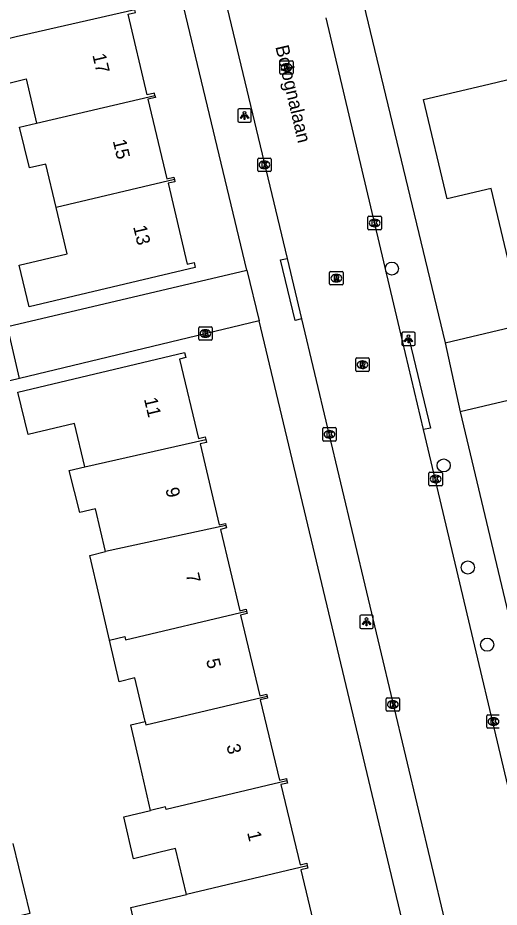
# Model space of a CAD drawing. Extents: x 162082 to 163393, y 388091 to 388632.
# Drawn here: x 163032.6 to 163068.5, y 388126.3 to 388192.6 of the extents above; entities that cross this region are included whole.
import ezdxf

# ---------------------------------------------------------------- set-up
doc = ezdxf.new("R2010")
doc.units = 0
for name, color, linetype in [('IMGEO_Boom', 7, 'Continuous'), ('IMGEO_Kolk', 7, 'Continuous'), ('IMGEO_Lichtpunt', 7, 'Continuous'), ('IMGEO_Openbare_ruimte_label', 7, 'Continuous'), ('IMGEO_Pand', 7, 'Continuous'), ('IMGEO_Pand_nummerreeks', 7, 'Continuous'), ('IMGEO_Rijbaan_lokaal_open', 7, 'Continuous'), ('IMGEO_Rioolput', 7, 'Continuous'), ('IMGEO_Voetpad_open', 7, 'Continuous')]:
    doc.layers.add(name, color=color, linetype=linetype)

msp = doc.modelspace()

# ---------------------------------------------------------------- linework, layer by layer
at = {"layer": 'IMGEO_Boom'}
for centre in [(163060.469, 388173.89), (163064.323, 388159.235), (163066.121, 388151.629), (163067.559, 388145.881)]:
    msp.add_circle(centre, 0.489, dxfattribs=at)
at = {"layer": 'IMGEO_Kolk'}
for p, q in [((163050.479, 388181.192), (163050.479, 388182.044)), ((163050.554, 388182.118), (163051.406, 388182.118)), ((163051.48, 388182.044), (163051.48, 388181.192)), ((163050.967, 388181.898), (163050.992, 388181.898)), ((163051.406, 388181.118), (163050.554, 388181.118)), ((163050.99, 388181.338), (163050.965, 388181.338)), ((163058.684, 388176.86), (163058.684, 388177.712)), ((163058.759, 388177.786), (163059.611, 388177.786)), ((163059.172, 388177.566), (163059.197, 388177.566)), ((163059.685, 388177.712), (163059.685, 388176.86)), ((163059.611, 388176.786), (163058.759, 388176.786)), ((163059.195, 388177.006), (163059.17, 388177.006)), ((163046.087, 388168.628), (163046.087, 388169.48)), ((163046.162, 388169.554), (163047.014, 388169.554)), ((163047.088, 388169.48), (163047.088, 388168.628)), ((163046.575, 388169.334), (163046.6, 388169.334)), ((163047.014, 388168.554), (163046.162, 388168.554)), ((163046.598, 388168.774), (163046.573, 388168.774)), ((163055.319, 388161.121), (163055.319, 388161.973)), ((163055.394, 388162.047), (163056.246, 388162.047)), ((163055.807, 388161.827), (163055.832, 388161.827)), ((163056.32, 388161.973), (163056.32, 388161.121)), ((163056.246, 388161.047), (163055.394, 388161.047)), ((163055.83, 388161.267), (163055.805, 388161.267)), ((163063.226, 388157.793), (163063.226, 388158.645)), ((163063.301, 388158.719), (163064.153, 388158.719)), ((163063.714, 388158.499), (163063.739, 388158.499)), ((163064.227, 388158.645), (163064.227, 388157.793)), ((163064.153, 388157.719), (163063.301, 388157.719)), ((163063.737, 388157.939), (163063.712, 388157.939)), ((163060.04, 388141.007), (163060.04, 388141.859)), ((163060.115, 388141.933), (163060.967, 388141.933)), ((163060.528, 388141.713), (163060.553, 388141.713)), ((163061.041, 388141.859), (163061.041, 388141.007)), ((163060.551, 388141.153), (163060.526, 388141.153)), ((163060.967, 388140.933), (163060.115, 388140.933)), ((163067.529, 388139.732), (163067.529, 388140.584)), ((163067.604, 388140.658), (163068.456, 388140.658)), ((163068.017, 388140.438), (163068.042, 388140.438)), ((163068.456, 388139.658), (163067.604, 388139.658)), ((163068.04, 388139.878), (163068.015, 388139.878))]:
    msp.add_line(p, q, dxfattribs=at)
for points in [[(163050.479, 388181.192), (163050.479, 388182.044)], [(163050.554, 388182.118), (163051.406, 388182.118)], [(163051.48, 388182.044), (163051.48, 388181.192)], [(163050.8, 388181.818), (163050.923, 388181.818), (163050.923, 388181.667), (163051.053, 388181.818), (163051.217, 388181.818), (163051.071, 388181.667), (163051.224, 388181.418), (163051.072, 388181.418), (163050.987, 388181.582), (163050.923, 388181.515), (163050.923, 388181.418), (163050.8, 388181.418), (163050.8, 388181.818)], [(163051.406, 388181.118), (163050.554, 388181.118)], [(163058.684, 388176.86), (163058.684, 388177.712)], [(163058.759, 388177.786), (163059.611, 388177.786)], [(163059.005, 388177.486), (163059.128, 388177.486), (163059.128, 388177.335), (163059.258, 388177.486), (163059.422, 388177.486), (163059.276, 388177.335), (163059.429, 388177.086), (163059.277, 388177.086), (163059.192, 388177.25), (163059.128, 388177.183), (163059.128, 388177.086), (163059.005, 388177.086), (163059.005, 388177.486)], [(163059.685, 388177.712), (163059.685, 388176.86)], [(163059.611, 388176.786), (163058.759, 388176.786)], [(163046.087, 388168.628), (163046.087, 388169.48)], [(163046.162, 388169.554), (163047.014, 388169.554)], [(163047.088, 388169.48), (163047.088, 388168.628)], [(163046.408, 388169.254), (163046.531, 388169.254), (163046.531, 388169.103), (163046.661, 388169.254), (163046.825, 388169.254), (163046.679, 388169.103), (163046.832, 388168.854), (163046.68, 388168.854), (163046.595, 388169.018), (163046.531, 388168.951), (163046.531, 388168.854), (163046.408, 388168.854), (163046.408, 388169.254)], [(163047.014, 388168.554), (163046.162, 388168.554)], [(163055.319, 388161.121), (163055.319, 388161.973)], [(163055.394, 388162.047), (163056.246, 388162.047)], [(163055.64, 388161.747), (163055.763, 388161.747), (163055.763, 388161.596), (163055.893, 388161.747), (163056.057, 388161.747), (163055.911, 388161.596), (163056.064, 388161.347), (163055.912, 388161.347), (163055.827, 388161.511), (163055.763, 388161.444), (163055.763, 388161.347), (163055.64, 388161.347), (163055.64, 388161.747)], [(163056.32, 388161.973), (163056.32, 388161.121)], [(163056.246, 388161.047), (163055.394, 388161.047)], [(163063.226, 388157.793), (163063.226, 388158.645)], [(163063.301, 388158.719), (163064.153, 388158.719)], [(163063.547, 388158.419), (163063.67, 388158.419), (163063.67, 388158.268), (163063.8, 388158.419), (163063.964, 388158.419), (163063.818, 388158.268), (163063.971, 388158.019), (163063.819, 388158.019), (163063.734, 388158.183), (163063.67, 388158.116), (163063.67, 388158.019), (163063.547, 388158.019), (163063.547, 388158.419)], [(163064.227, 388158.645), (163064.227, 388157.793)], [(163064.153, 388157.719), (163063.301, 388157.719)], [(163060.04, 388141.007), (163060.04, 388141.859)], [(163060.115, 388141.933), (163060.967, 388141.933)], [(163061.041, 388141.859), (163061.041, 388141.007)], [(163060.361, 388141.633), (163060.484, 388141.633), (163060.484, 388141.482), (163060.614, 388141.633), (163060.778, 388141.633), (163060.632, 388141.482), (163060.785, 388141.233), (163060.633, 388141.233), (163060.548, 388141.397), (163060.484, 388141.33), (163060.484, 388141.233), (163060.361, 388141.233), (163060.361, 388141.633)], [(163060.967, 388140.933), (163060.115, 388140.933)], [(163067.529, 388139.732), (163067.529, 388140.584)], [(163067.604, 388140.658), (163068.456, 388140.658)], [(163067.85, 388140.358), (163067.973, 388140.358), (163067.973, 388140.207), (163068.103, 388140.358), (163068.267, 388140.358), (163068.121, 388140.207), (163068.274, 388139.958), (163068.122, 388139.958), (163068.037, 388140.122), (163067.973, 388140.055), (163067.973, 388139.958), (163067.85, 388139.958), (163067.85, 388140.358)], [(163068.456, 388139.658), (163067.604, 388139.658)]]:
    msp.add_lwpolyline(points, dxfattribs=at)
for centre, start, end in [((163050.556, 388182.042), 91.55205, 178.44795), ((163050.556, 388182.042), 91.55205, 178.44795), ((163051.404, 388182.042), 1.55205, 88.44795), ((163051.404, 388182.042), 1.55205, 88.44795), ((163050.556, 388181.194), 181.55205, 268.44795), ((163050.556, 388181.194), 181.55205, 268.44795), ((163051.404, 388181.194), 271.55205, 358.44795), ((163051.404, 388181.194), 271.55205, 358.44795), ((163058.761, 388177.71), 91.55205, 178.44795), ((163058.761, 388177.71), 91.55205, 178.44795), ((163059.609, 388177.71), 1.55205, 88.44795), ((163059.609, 388177.71), 1.55205, 88.44795), ((163058.761, 388176.862), 181.55205, 268.44795), ((163058.761, 388176.862), 181.55205, 268.44795), ((163059.609, 388176.862), 271.55205, 358.44795), ((163059.609, 388176.862), 271.55205, 358.44795), ((163046.164, 388169.478), 91.55205, 178.44795), ((163046.164, 388169.478), 91.55205, 178.44795), ((163047.012, 388169.478), 1.55205, 88.44795), ((163047.012, 388169.478), 1.55205, 88.44795), ((163046.164, 388168.63), 181.55205, 268.44795), ((163046.164, 388168.63), 181.55205, 268.44795), ((163047.012, 388168.63), 271.55205, 358.44795), ((163047.012, 388168.63), 271.55205, 358.44795), ((163055.396, 388161.971), 91.55205, 178.44795), ((163055.396, 388161.971), 91.55205, 178.44795), ((163056.244, 388161.971), 1.55205, 88.44795), ((163056.244, 388161.971), 1.55205, 88.44795), ((163055.396, 388161.123), 181.55205, 268.44795), ((163055.396, 388161.123), 181.55205, 268.44795), ((163056.244, 388161.123), 271.55205, 358.44795), ((163056.244, 388161.123), 271.55205, 358.44795), ((163063.303, 388158.643), 91.55205, 178.44795), ((163063.303, 388158.643), 91.55205, 178.44795), ((163064.151, 388158.643), 1.55205, 88.44795), ((163064.151, 388158.643), 1.55205, 88.44795), ((163063.303, 388157.795), 181.55205, 268.44795), ((163063.303, 388157.795), 181.55205, 268.44795), ((163064.151, 388157.795), 271.55205, 358.44795), ((163064.151, 388157.795), 271.55205, 358.44795), ((163060.117, 388141.857), 91.55205, 178.44795), ((163060.117, 388141.857), 91.55205, 178.44795), ((163060.965, 388141.857), 1.55205, 88.44795), ((163060.965, 388141.857), 1.55205, 88.44795), ((163060.117, 388141.009), 181.55205, 268.44795), ((163060.117, 388141.009), 181.55205, 268.44795), ((163060.965, 388141.009), 271.55205, 358.44795), ((163060.965, 388141.009), 271.55205, 358.44795), ((163067.606, 388140.582), 91.55205, 178.44795), ((163067.606, 388140.582), 91.55205, 178.44795), ((163067.606, 388139.734), 181.55205, 268.44795), ((163067.606, 388139.734), 181.55205, 268.44795)]:
    msp.add_arc(centre, 0.0765, start, end, dxfattribs=at)
for centre, major_axis, ratio, start_param, end_param in [((163050.966, 388181.618), (-0.387, 0.002), 0.722429, 4.712389, 7.853982), ((163050.991, 388181.618), (-0.39, 0.002), 0.717154, 1.570796, 4.712389), ((163059.171, 388177.286), (-0.387, 0.002), 0.722429, 4.712389, 7.853982), ((163059.196, 388177.286), (-0.39, 0.002), 0.717154, 1.570796, 4.712389), ((163046.574, 388169.054), (-0.387, 0.002), 0.722429, 4.712389, 7.853982), ((163046.599, 388169.054), (-0.39, 0.002), 0.717154, 1.570796, 4.712389), ((163055.806, 388161.547), (-0.387, 0.002), 0.722429, 4.712389, 7.853982), ((163055.831, 388161.547), (-0.39, 0.002), 0.717154, 1.570796, 4.712389), ((163063.713, 388158.219), (-0.387, 0.002), 0.722429, 4.712389, 7.853982), ((163063.738, 388158.219), (-0.39, 0.002), 0.717154, 1.570796, 4.712389), ((163060.527, 388141.433), (-0.387, 0.002), 0.722429, 4.712389, 7.853982), ((163060.552, 388141.433), (-0.39, 0.002), 0.717154, 1.570796, 4.712389), ((163068.016, 388140.158), (-0.387, 0.002), 0.722429, 4.712389, 7.853982), ((163068.041, 388140.158), (-0.39, 0.002), 0.717154, 1.570796, 4.712389)]:
    msp.add_ellipse(centre, major_axis=major_axis, ratio=ratio, start_param=start_param, end_param=end_param, dxfattribs=at)
at = {"layer": 'IMGEO_Lichtpunt'}
for p, q in [((163049.002, 388185.695), (163049.002, 388184.888)), ((163049.002, 388185.695), (163049.002, 388184.888)), ((163049.904, 388185.79), (163049.096, 388185.79)), ((163049.904, 388185.79), (163049.096, 388185.79)), ((163049.998, 388184.888), (163049.998, 388185.695)), ((163049.998, 388184.888), (163049.998, 388185.695)), ((163049.096, 388184.794), (163049.904, 388184.794)), ((163049.096, 388184.794), (163049.904, 388184.794)), ((163061.196, 388169.059), (163061.196, 388168.252)), ((163061.196, 388169.059), (163061.196, 388168.252)), ((163062.098, 388169.154), (163061.29, 388169.154)), ((163062.098, 388169.154), (163061.29, 388169.154)), ((163062.192, 388168.252), (163062.192, 388169.059)), ((163062.192, 388168.252), (163062.192, 388169.059)), ((163061.29, 388168.158), (163062.098, 388168.158)), ((163061.29, 388168.158), (163062.098, 388168.158)), ((163058.086, 388147.998), (163058.086, 388147.191)), ((163058.086, 388147.998), (163058.086, 388147.191)), ((163058.988, 388148.093), (163058.18, 388148.093)), ((163058.988, 388148.093), (163058.18, 388148.093)), ((163059.082, 388147.191), (163059.082, 388147.998)), ((163059.082, 388147.191), (163059.082, 388147.998)), ((163058.18, 388147.097), (163058.988, 388147.097)), ((163058.18, 388147.097), (163058.988, 388147.097))]:
    msp.add_line(p, q, dxfattribs=at)
for points in [[(163049.376, 388185.359), (163049.415, 388185.331), (163049.227, 388185.069), (163049.189, 388185.096), (163049.376, 388185.359)], [(163049.588, 388185.331), (163049.626, 388185.358), (163049.813, 388185.096), (163049.774, 388185.068), (163049.588, 388185.331)], [(163049.478, 388185.311), (163049.525, 388185.311), (163049.525, 388184.989), (163049.478, 388184.989), (163049.478, 388185.311)], [(163061.57, 388168.723), (163061.609, 388168.695), (163061.421, 388168.433), (163061.383, 388168.46), (163061.57, 388168.723)], [(163061.672, 388168.675), (163061.719, 388168.675), (163061.719, 388168.353), (163061.672, 388168.353), (163061.672, 388168.675)], [(163061.782, 388168.695), (163061.82, 388168.722), (163062.007, 388168.46), (163061.968, 388168.432), (163061.782, 388168.695)], [(163058.46, 388147.662), (163058.499, 388147.634), (163058.311, 388147.372), (163058.273, 388147.399), (163058.46, 388147.662)], [(163058.562, 388147.614), (163058.609, 388147.614), (163058.609, 388147.292), (163058.562, 388147.292), (163058.562, 388147.614)], [(163058.672, 388147.634), (163058.71, 388147.661), (163058.897, 388147.399), (163058.858, 388147.371), (163058.672, 388147.634)]]:
    msp.add_lwpolyline(points, dxfattribs=at)
for centre in [(163049.501, 388185.493), (163061.695, 388168.857), (163058.585, 388147.796)]:
    msp.add_circle(centre, 0.0994, dxfattribs=at)
for centre, start, end in [((163049.096, 388185.695), 90, 180), ((163049.096, 388185.695), 90, 180), ((163049.904, 388185.695), 0, 90), ((163049.904, 388185.695), 0, 90), ((163049.096, 388184.888), 180, 270), ((163049.096, 388184.888), 180, 270), ((163049.904, 388184.888), 270, 0), ((163049.904, 388184.888), 270, 360), ((163061.29, 388169.059), 90, 180), ((163061.29, 388169.059), 90, 180), ((163062.098, 388169.059), 0, 90), ((163062.098, 388169.059), 0, 90), ((163061.29, 388168.252), 180, 270), ((163061.29, 388168.252), 180, 270), ((163062.098, 388168.252), 270, 0), ((163062.098, 388168.252), 270, 360), ((163058.18, 388147.998), 90, 180), ((163058.18, 388147.998), 90, 180), ((163058.988, 388147.998), 0, 90), ((163058.988, 388147.998), 0, 90), ((163058.18, 388147.191), 180, 270), ((163058.18, 388147.191), 180, 270), ((163058.988, 388147.191), 270, 0), ((163058.988, 388147.191), 270, 360)]:
    msp.add_arc(centre, 0.0946, start, end, dxfattribs=at)
at = {"layer": 'IMGEO_Pand'}
for points in [[(163041.343, 388193.158), (163032.502, 388191.148)], [(163042.83, 388186.792), (163042.792, 388186.951), (163042.255, 388186.824), (163040.83, 388192.842), (163041.387, 388192.973), (163041.343, 388193.158)], [(163032.502, 388191.148), (163031.205, 388190.84), (163031.965, 388187.705), (163033.24, 388188.014), (163034.021, 388184.73)], [(163079.031, 388178.605), (163075.244, 388177.707), (163075.211, 388177.699), (163073.498, 388177.292), (163073.86, 388175.766), (163069.102, 388174.637), (163067.862, 388179.862), (163064.585, 388179.084), (163062.831, 388186.479), (163067.696, 388187.634), (163069.642, 388188.096), (163070.269, 388185.459), (163073.242, 388186.164), (163073.452, 388185.277), (163077.223, 388186.172)], [(163034.021, 388184.73), (163042.83, 388186.792)], [(163042.83, 388186.792), (163042.867, 388186.634), (163042.304, 388186.501), (163043.707, 388180.577), (163044.235, 388180.702), (163044.275, 388180.53)], [(163035.476, 388178.438), (163034.709, 388181.677), (163033.479, 388181.386), (163032.758, 388184.431), (163034.021, 388184.73)], [(163044.275, 388180.53), (163044.315, 388180.362), (163043.81, 388180.242), (163045.235, 388174.223), (163045.748, 388174.344), (163045.835, 388173.977), (163033.467, 388171.048), (163032.734, 388174.14), (163036.294, 388174.983), (163035.476, 388178.438)], [(163044.275, 388180.53), (163035.476, 388178.438)], [(163037.614, 388159.12), (163036.847, 388162.348), (163033.382, 388161.526), (163032.632, 388164.686), (163045.036, 388167.631), (163045.123, 388167.265), (163044.668, 388167.157), (163046.071, 388161.245), (163046.564, 388161.362), (163046.614, 388161.152)], [(163037.614, 388159.12), (163046.614, 388161.152)], [(163046.614, 388161.152), (163046.663, 388160.944), (163046.184, 388160.83), (163047.614, 388154.807), (163048.076, 388154.916), (163048.116, 388154.748)], [(163039.151, 388152.811), (163038.396, 388155.994), (163037.235, 388155.718), (163036.432, 388158.846), (163037.614, 388159.12)], [(163048.116, 388154.748), (163039.151, 388152.811)], [(163048.116, 388154.748), (163048.156, 388154.578), (163047.71, 388154.473), (163049.149, 388148.413), (163049.615, 388148.524), (163049.652, 388148.368)], [(163039.442, 388146.222), (163038.702, 388149.449), (163037.971, 388152.531), (163039.151, 388152.811)], [(163039.442, 388146.222), (163040.579, 388146.491), (163040.644, 388146.234), (163049.652, 388148.368)], [(163049.652, 388148.368), (163049.69, 388148.209), (163049.199, 388148.092), (163050.627, 388142.077), (163051.143, 388142.2), (163051.177, 388142.055)], [(163042.1, 388140.16), (163041.33, 388143.403), (163040.176, 388143.129), (163039.442, 388146.222)], [(163042.1, 388140.16), (163042.163, 388139.913), (163051.177, 388142.055)], [(163051.177, 388142.055), (163051.211, 388141.911), (163050.67, 388141.782), (163052.093, 388135.787), (163052.616, 388135.911), (163052.656, 388135.742)], [(163042.493, 388133.537), (163041.755, 388136.817), (163041.023, 388139.904), (163042.1, 388140.16)], [(163052.656, 388135.742), (163043.674, 388133.607), (163043.625, 388133.806), (163042.493, 388133.537)], [(163052.656, 388135.742), (163052.696, 388135.576), (163052.211, 388135.461), (163053.63, 388129.485), (163054.131, 388129.604), (163054.173, 388129.425)], [(163045.171, 388127.291), (163044.362, 388130.701), (163043.23, 388130.432), (163041.241, 388129.94), (163040.507, 388133.065), (163042.493, 388133.537)], [(163032.254, 388131.088), (163033.511, 388125.868), (163031.565, 388125.399)], [(163054.173, 388129.425), (163045.171, 388127.291)], [(163054.173, 388129.425), (163054.216, 388129.246), (163053.687, 388129.12), (163055.095, 388123.189), (163055.55, 388123.297), (163055.642, 388122.908), (163050.049, 388121.58), (163050.151, 388121.152), (163049.422, 388119.994), (163049.987, 388117.618)], [(163042.915, 388115.935), (163042.483, 388117.749), (163042.552, 388117.765), (163042.015, 388120.018), (163043.17, 388120.293), (163042.493, 388123.143), (163041.816, 388122.982), (163041.026, 388126.308), (163045.171, 388127.291)]]:
    msp.add_lwpolyline(points, dxfattribs=at)
at = {"layer": 'IMGEO_Rijbaan_lokaal_open'}
for points in [[(163040.03, 388227.39), (163052.663, 388174.652)], [(163061.265, 388168.514), (163055.571, 388192.572)], [(163052.663, 388174.652), (163053.751, 388170.144)], [(163031.845, 388169.577), (163049.671, 388173.781)], [(163049.671, 388173.781), (163050.593, 388170.008)], [(163053.751, 388170.144), (163065.358, 388121.308)], [(163032.757, 388165.711), (163031.845, 388169.577)], [(163050.593, 388170.008), (163032.757, 388165.711)], [(163062.831, 388161.898), (163061.265, 388168.514)], [(163032.757, 388165.711), (163030.045, 388165.058)], [(163074.216, 388113.79), (163072.028, 388123.037), (163062.831, 388161.898)]]:
    msp.add_lwpolyline(points, dxfattribs=at)
at = {"layer": 'IMGEO_Rioolput'}
for p, q in [((163052.202, 388189.372), (163053.054, 388189.372)), ((163052.127, 388188.446), (163052.127, 388189.298)), ((163052.615, 388189.152), (163052.64, 388189.152)), ((163053.128, 388189.298), (163053.128, 388188.446)), ((163053.054, 388188.372), (163052.202, 388188.372)), ((163052.638, 388188.592), (163052.613, 388188.592)), ((163055.833, 388172.754), (163055.833, 388173.606)), ((163055.908, 388173.68), (163056.76, 388173.68)), ((163056.321, 388173.46), (163056.346, 388173.46)), ((163056.834, 388173.606), (163056.834, 388172.754)), ((163056.344, 388172.9), (163056.319, 388172.9)), ((163056.76, 388172.68), (163055.908, 388172.68)), ((163057.775, 388166.307), (163057.775, 388167.159)), ((163057.85, 388167.233), (163058.702, 388167.233)), ((163058.263, 388167.013), (163058.288, 388167.013)), ((163058.776, 388167.159), (163058.776, 388166.307)), ((163058.702, 388166.233), (163057.85, 388166.233)), ((163058.286, 388166.453), (163058.261, 388166.453))]:
    msp.add_line(p, q, dxfattribs=at)
for points in [[(163052.202, 388189.372), (163053.054, 388189.372)], [(163052.127, 388188.446), (163052.127, 388189.298)], [(163052.716, 388189.07), (163052.464, 388189.072), (163052.464, 388188.672)], [(163052.464, 388188.672), (163052.588, 388188.672), (163052.588, 388188.834), (163052.599, 388188.834)], [(163052.642, 388188.991), (163052.588, 388188.991), (163052.588, 388188.91)], [(163052.588, 388188.91), (163052.64, 388188.91)], [(163052.646, 388188.805), (163052.717, 388188.672), (163052.857, 388188.672), (163052.792, 388188.798)], [(163053.128, 388189.298), (163053.128, 388188.446)], [(163053.054, 388188.372), (163052.202, 388188.372)], [(163055.833, 388172.754), (163055.833, 388173.606)], [(163055.908, 388173.68), (163056.76, 388173.68)], [(163056.834, 388173.606), (163056.834, 388172.754)], [(163056.422, 388173.378), (163056.17, 388173.38), (163056.17, 388172.98)], [(163056.17, 388172.98), (163056.294, 388172.98), (163056.294, 388173.142), (163056.305, 388173.142)], [(163056.348, 388173.299), (163056.294, 388173.299), (163056.294, 388173.218)], [(163056.294, 388173.218), (163056.346, 388173.218)], [(163056.352, 388173.113), (163056.423, 388172.98), (163056.563, 388172.98), (163056.498, 388173.106)], [(163056.76, 388172.68), (163055.908, 388172.68)], [(163057.775, 388166.307), (163057.775, 388167.159)], [(163057.85, 388167.233), (163058.702, 388167.233)], [(163058.364, 388166.931), (163058.112, 388166.933), (163058.112, 388166.533)], [(163058.29, 388166.852), (163058.236, 388166.852), (163058.236, 388166.771)], [(163058.776, 388167.159), (163058.776, 388166.307)], [(163058.702, 388166.233), (163057.85, 388166.233)], [(163058.112, 388166.533), (163058.236, 388166.533), (163058.236, 388166.695), (163058.247, 388166.695)], [(163058.236, 388166.771), (163058.288, 388166.771)], [(163058.294, 388166.666), (163058.365, 388166.533), (163058.505, 388166.533), (163058.44, 388166.659)]]:
    msp.add_lwpolyline(points, dxfattribs=at)
for centre, radius, start, end in [((163052.204, 388189.296), 0.0765, 91.55205, 178.44795), ((163052.204, 388189.296), 0.0765, 91.55205, 178.44795), ((163053.052, 388189.296), 0.0765, 1.55205, 88.44795), ((163053.052, 388189.296), 0.0765, 1.55205, 88.44795), ((163052.598, 388188.781), 0.0533, 26.02933, 88.69889), ((163052.624, 388189.099), 0.19, 274.7715, 282.96867), ((163052.648, 388188.895), 0.0964, 77.00612, 93.18647), ((163052.662, 388188.952), 0.0378, 276.66336, 79.67722), ((163052.715, 388188.96), 0.109, 350.36119, 89.41601), ((163052.713, 388188.96), 0.112, 277.58423, 350.98172), ((163052.697, 388188.745), 0.108, 29.51342, 73.79051), ((163052.204, 388188.448), 0.0765, 181.55205, 268.44795), ((163052.204, 388188.448), 0.0765, 181.55205, 268.44795), ((163053.052, 388188.448), 0.0765, 271.55205, 358.44795), ((163053.052, 388188.448), 0.0765, 271.55205, 358.44795), ((163055.91, 388173.604), 0.0765, 91.55205, 178.44795), ((163055.91, 388173.604), 0.0765, 91.55205, 178.44795), ((163056.758, 388173.604), 0.0765, 1.55205, 88.44795), ((163056.758, 388173.604), 0.0765, 1.55205, 88.44795), ((163056.304, 388173.089), 0.0533, 26.02933, 88.69889), ((163056.33, 388173.407), 0.19, 274.7715, 282.96867), ((163056.354, 388173.203), 0.0964, 77.00612, 93.18647), ((163056.368, 388173.26), 0.0378, 276.66336, 79.67722), ((163056.421, 388173.268), 0.109, 350.36119, 89.41601), ((163056.419, 388173.268), 0.112, 277.58423, 350.98172), ((163056.403, 388173.053), 0.108, 29.51342, 73.79051), ((163055.91, 388172.756), 0.0765, 181.55205, 268.44795), ((163055.91, 388172.756), 0.0765, 181.55205, 268.44795), ((163056.758, 388172.756), 0.0765, 271.55205, 358.44795), ((163056.758, 388172.756), 0.0765, 271.55205, 358.44795), ((163057.852, 388167.157), 0.0765, 91.55205, 178.44795), ((163057.852, 388167.157), 0.0765, 91.55205, 178.44795), ((163058.296, 388166.756), 0.0964, 77.00612, 93.18647), ((163058.31, 388166.813), 0.0378, 276.66336, 79.67722), ((163058.363, 388166.821), 0.109, 350.36119, 89.41601), ((163058.7, 388167.157), 0.0765, 1.55205, 88.44795), ((163058.7, 388167.157), 0.0765, 1.55205, 88.44795), ((163057.852, 388166.309), 0.0765, 181.55205, 268.44795), ((163057.852, 388166.309), 0.0765, 181.55205, 268.44795), ((163058.246, 388166.642), 0.0533, 26.02933, 88.69889), ((163058.272, 388166.96), 0.19, 274.7715, 282.96867), ((163058.361, 388166.821), 0.112, 277.58423, 350.98172), ((163058.345, 388166.606), 0.108, 29.51342, 73.79051), ((163058.7, 388166.309), 0.0765, 271.55205, 358.44795), ((163058.7, 388166.309), 0.0765, 271.55205, 358.44795)]:
    msp.add_arc(centre, radius, start, end, dxfattribs=at)
for centre, major_axis, ratio, start_param, end_param in [((163052.614, 388188.872), (-0.387, 0.002), 0.722429, 4.712389, 7.853982), ((163052.639, 388188.872), (-0.39, 0.002), 0.717154, 1.570796, 4.712389), ((163056.32, 388173.18), (-0.387, 0.002), 0.722429, 4.712389, 7.853982), ((163056.345, 388173.18), (-0.39, 0.002), 0.717154, 1.570796, 4.712389), ((163058.262, 388166.733), (-0.387, 0.002), 0.722429, 4.712389, 7.853982), ((163058.287, 388166.733), (-0.39, 0.002), 0.717154, 1.570796, 4.712389)]:
    msp.add_ellipse(centre, major_axis=major_axis, ratio=ratio, start_param=start_param, end_param=end_param, dxfattribs=at)
at = {"layer": 'IMGEO_Voetpad_open'}
for points in [[(163049.169, 388231.768), (163064.423, 388168.356)], [(163049.671, 388173.781), (163041.755, 388206.803)], [(163064.423, 388168.356), (163113.277, 388179.967)], [(163053.751, 388170.144), (163053.263, 388170.036), (163052.175, 388174.544), (163052.663, 388174.652)], [(163062.369, 388120.565), (163050.593, 388170.008)], [(163061.265, 388168.514), (163061.761, 388168.623), (163063.337, 388162.009), (163062.831, 388161.898)], [(163064.423, 388168.356), (163065.554, 388163.23)], [(163080.676, 388166.795), (163065.554, 388163.23)], [(163065.554, 388163.23), (163077.117, 388114.623)]]:
    msp.add_lwpolyline(points, dxfattribs=at)

# ---------------------------------------------------------------- texts
at = {"layer": 'IMGEO_Openbare_ruimte_label'}
msp.add_text('Bolognalaan', height=1, rotation=283.2438, dxfattribs=at).set_placement((163051.787, 388190.413))
at = {"layer": 'IMGEO_Pand_nummerreeks'}
for s, rotation, p in [('17', 283.36117, (163038.164, 388189.795)), ('15', 283.36145, (163039.683, 388183.402)), ('13', 283.36145, (163041.201, 388177.009)), ('11', 283.38125, (163042.004, 388164.183)), ('9', 283.38125, (163043.599, 388157.478)), ('7', 283.38408, (163045.114, 388151.108)), ('5', 283.38125, (163046.629, 388144.739)), ('3', 283.38125, (163048.144, 388138.37)), ('1', 283.38125, (163049.686, 388131.889))]:
    msp.add_text(s, height=1, rotation=rotation, dxfattribs=at).set_placement(p)

doc.saveas('drawing.dxf')
